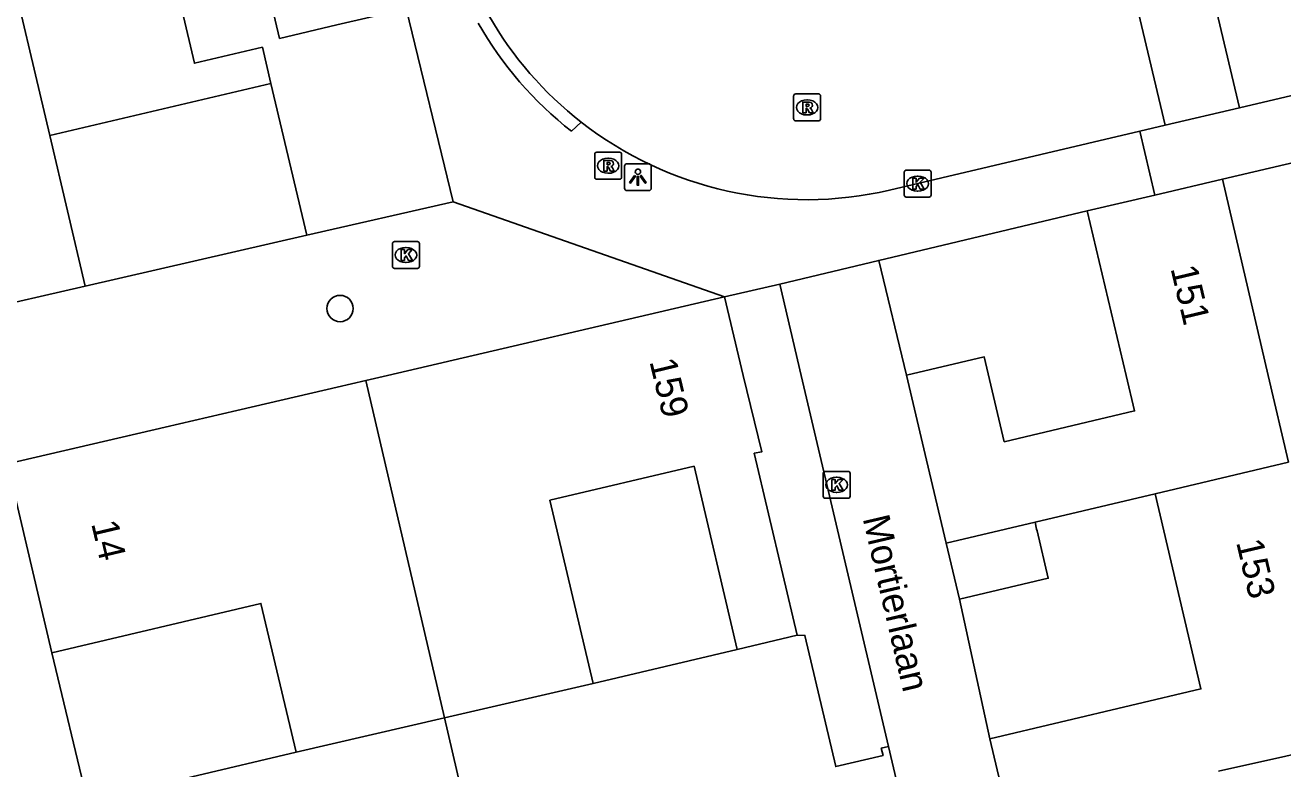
# Model space of a CAD drawing. Extents: x 162990 to 165007, y 383433 to 384336.
# Drawn here: x 164065.4 to 164112.18, y 383985.38 to 384013.01 of the extents above; entities that cross this region are included whole.
import ezdxf

# ---------------------------------------------------------------- set-up
doc = ezdxf.new("R2010")
doc.units = 0
for name, color, linetype in [('IMGEO_Boom', 7, 'Continuous'), ('IMGEO_Kolk', 7, 'Continuous'), ('IMGEO_Lichtpunt', 7, 'Continuous'), ('IMGEO_Muur', 7, 'Continuous'), ('IMGEO_Openbare_ruimte_label', 7, 'Continuous'), ('IMGEO_Pand', 7, 'Continuous'), ('IMGEO_Pand_nummerreeks', 7, 'Continuous'), ('IMGEO_Rijbaan_lokaal_open', 7, 'Continuous'), ('IMGEO_Rioolput', 7, 'Continuous'), ('IMGEO_Voetpad_open', 7, 'Continuous')]:
    doc.layers.add(name, color=color, linetype=linetype)

msp = doc.modelspace()

# ---------------------------------------------------------------- linework, layer by layer
at = {"layer": 'IMGEO_Boom'}
msp.add_circle((164077.111, 384002.483), 0.489, dxfattribs=at)
at = {"layer": 'IMGEO_Kolk'}
for p, q in [((164098.171, 384007.625), (164099.023, 384007.625)), ((164098.096, 384006.699), (164098.096, 384007.551)), ((164098.584, 384007.405), (164098.609, 384007.405)), ((164099.097, 384007.551), (164099.097, 384006.699)), ((164098.607, 384006.845), (164098.582, 384006.845)), ((164099.023, 384006.625), (164098.171, 384006.625)), ((164079.061, 384004.046), (164079.061, 384004.898)), ((164079.136, 384004.972), (164079.988, 384004.972)), ((164080.062, 384004.898), (164080.062, 384004.046)), ((164079.549, 384004.752), (164079.574, 384004.752)), ((164079.988, 384003.972), (164079.136, 384003.972)), ((164079.572, 384004.192), (164079.547, 384004.192)), ((164095.158, 383996.431), (164096.01, 383996.431)), ((164095.083, 383995.505), (164095.083, 383996.357)), ((164095.571, 383996.211), (164095.596, 383996.211)), ((164096.084, 383996.357), (164096.084, 383995.505)), ((164095.594, 383995.651), (164095.569, 383995.651)), ((164096.01, 383995.431), (164095.158, 383995.431))]:
    msp.add_line(p, q, dxfattribs=at)
for points in [[(164098.171, 384007.625), (164099.023, 384007.625)], [(164098.096, 384006.699), (164098.096, 384007.551)], [(164098.417, 384007.325), (164098.54, 384007.325), (164098.54, 384007.174), (164098.67, 384007.325), (164098.834, 384007.325), (164098.688, 384007.174), (164098.841, 384006.925), (164098.689, 384006.925), (164098.604, 384007.089), (164098.54, 384007.022), (164098.54, 384006.925), (164098.417, 384006.925), (164098.417, 384007.325)], [(164099.097, 384007.551), (164099.097, 384006.699)], [(164099.023, 384006.625), (164098.171, 384006.625)], [(164079.061, 384004.046), (164079.061, 384004.898)], [(164079.136, 384004.972), (164079.988, 384004.972)], [(164080.062, 384004.898), (164080.062, 384004.046)], [(164079.382, 384004.672), (164079.505, 384004.672), (164079.505, 384004.521), (164079.635, 384004.672), (164079.799, 384004.672), (164079.653, 384004.521), (164079.806, 384004.272), (164079.654, 384004.272), (164079.569, 384004.436), (164079.505, 384004.369), (164079.505, 384004.272), (164079.382, 384004.272), (164079.382, 384004.672)], [(164079.988, 384003.972), (164079.136, 384003.972)], [(164095.158, 383996.431), (164096.01, 383996.431)], [(164095.083, 383995.505), (164095.083, 383996.357)], [(164095.404, 383996.131), (164095.527, 383996.131), (164095.527, 383995.98), (164095.657, 383996.131), (164095.821, 383996.131), (164095.675, 383995.98), (164095.828, 383995.731), (164095.676, 383995.731), (164095.591, 383995.895), (164095.527, 383995.828), (164095.527, 383995.731), (164095.404, 383995.731), (164095.404, 383996.131)], [(164096.084, 383996.357), (164096.084, 383995.505)], [(164096.01, 383995.431), (164095.158, 383995.431)]]:
    msp.add_lwpolyline(points, dxfattribs=at)
for centre, start, end in [((164098.173, 384007.549), 91.552, 178.448), ((164098.173, 384007.549), 91.552, 178.448), ((164099.021, 384007.549), 1.552, 88.448), ((164099.021, 384007.549), 1.552, 88.448), ((164098.173, 384006.701), 181.552, 268.448), ((164098.173, 384006.701), 181.552, 268.448), ((164099.021, 384006.701), 271.552, 358.448), ((164099.021, 384006.701), 271.552, 358.448), ((164079.138, 384004.896), 91.552, 178.448), ((164079.138, 384004.896), 91.552, 178.448), ((164079.986, 384004.896), 1.552, 88.448), ((164079.986, 384004.896), 1.552, 88.448), ((164079.138, 384004.048), 181.552, 268.448), ((164079.138, 384004.048), 181.552, 268.448), ((164079.986, 384004.048), 271.552, 358.448), ((164079.986, 384004.048), 271.552, 358.448), ((164095.16, 383996.355), 91.552, 178.448), ((164095.16, 383996.355), 91.552, 178.448), ((164096.008, 383996.355), 1.552, 88.448), ((164096.008, 383996.355), 1.552, 88.448), ((164095.16, 383995.507), 181.552, 268.448), ((164095.16, 383995.507), 181.552, 268.448), ((164096.008, 383995.507), 271.552, 358.448), ((164096.008, 383995.507), 271.552, 358.448)]:
    msp.add_arc(centre, 0.0765, start, end, dxfattribs=at)
for centre, major_axis, ratio, start_param, end_param in [((164098.583, 384007.125), (-0.387, 0.002), 0.722429, 4.712389, 7.853982), ((164098.608, 384007.125), (-0.39, 0.002), 0.717154, 1.570796, 4.712389), ((164079.548, 384004.472), (-0.387, 0.002), 0.722429, 4.712389, 7.853982), ((164079.573, 384004.472), (-0.39, 0.002), 0.717154, 1.570796, 4.712389), ((164095.57, 383995.931), (-0.387, 0.002), 0.722429, 4.712389, 7.853982), ((164095.595, 383995.931), (-0.39, 0.002), 0.717154, 1.570796, 4.712389)]:
    msp.add_ellipse(centre, major_axis=major_axis, ratio=ratio, start_param=start_param, end_param=end_param, dxfattribs=at)
at = {"layer": 'IMGEO_Lichtpunt'}
for p, q in [((164087.692, 384007.769), (164087.692, 384006.962)), ((164087.692, 384007.769), (164087.692, 384006.962)), ((164088.594, 384007.864), (164087.786, 384007.864)), ((164088.594, 384007.864), (164087.786, 384007.864)), ((164088.688, 384006.962), (164088.688, 384007.769)), ((164088.688, 384006.962), (164088.688, 384007.769)), ((164087.786, 384006.868), (164088.594, 384006.868)), ((164087.786, 384006.868), (164088.594, 384006.868))]:
    msp.add_line(p, q, dxfattribs=at)
for points in [[(164088.066, 384007.433), (164088.105, 384007.405), (164087.917, 384007.143), (164087.879, 384007.17), (164088.066, 384007.433)], [(164088.168, 384007.385), (164088.215, 384007.385), (164088.215, 384007.063), (164088.168, 384007.063), (164088.168, 384007.385)], [(164088.278, 384007.405), (164088.316, 384007.432), (164088.503, 384007.17), (164088.464, 384007.142), (164088.278, 384007.405)]]:
    msp.add_lwpolyline(points, dxfattribs=at)
msp.add_circle((164088.191, 384007.567), 0.0994, dxfattribs=at)
for centre, start, end in [((164087.786, 384007.769), 90, 180), ((164087.786, 384007.769), 90, 180), ((164088.594, 384007.769), 0, 90), ((164088.594, 384007.769), 0, 90), ((164087.786, 384006.962), 180, 270), ((164087.786, 384006.962), 180, 270), ((164088.594, 384006.962), 270, 0), ((164088.594, 384006.962), 270, 360)]:
    msp.add_arc(centre, 0.0946, start, end, dxfattribs=at)
at = {"layer": 'IMGEO_Muur'}
for points in [[(164075.872, 384005.205), (164081.313, 384006.451)], [(164098.181, 384000.002), (164097.152, 384004.269), (164104.901, 384006.108)]]:
    msp.add_lwpolyline(points, dxfattribs=at)
at = {"layer": 'IMGEO_Pand'}
for points in [[(164077.951, 384020.558), (164077.685, 384020.496), (164079.312, 384013.565), (164076.994, 384013.021), (164074.86, 384012.52), (164074.278, 384014.997), (164076.412, 384015.498), (164075.351, 384020.02), (164070.012, 384018.766), (164071.695, 384011.597), (164074.221, 384012.196), (164074.539, 384010.849)], [(164064.618, 384016.115), (164066.311, 384008.919)], [(164066.311, 384008.919), (164074.539, 384010.849)], [(164074.539, 384010.849), (164075.872, 384005.205)], [(164067.628, 384003.317), (164066.311, 384008.919)], [(164116.996, 384008.942), (164114.969, 384008.467), (164109.935, 384007.288)], [(164109.935, 384007.288), (164107.418, 384006.698)], [(164109.935, 384007.288), (164111.633, 384000), (164112.386, 383996.77)], [(164107.418, 384006.698), (164104.901, 384006.108)], [(164104.901, 384006.108), (164106.353, 384000), (164106.667, 383998.678), (164101.815, 383997.533), (164101.071, 384000.684), (164098.181, 384000.002)], [(164075.872, 384005.205), (164067.628, 384003.317)], [(164063.508, 384002.373), (164067.628, 384003.317)], [(164091.409, 384002.913), (164078.882, 384000), (164078.072, 383999.812)], [(164094.115, 383990.341), (164092.52, 383997.105), (164092.797, 383997.156), (164092.111, 384000), (164091.409, 384002.913)], [(164064.737, 383996.711), (164078.072, 383999.812)], [(164078.072, 383999.812), (164080.991, 383987.268)], [(164099.655, 383993.76), (164098.925, 383996.851), (164098.181, 384000.002)], [(164066.393, 383989.692), (164064.737, 383996.711)], [(164086.522, 383988.549), (164084.915, 383995.359), (164090.278, 383996.624), (164091.885, 383989.815)], [(164112.386, 383996.77), (164107.426, 383995.594)], [(164107.426, 383995.594), (164109.136, 383988.346), (164101.282, 383986.493)], [(164107.426, 383995.594), (164102.963, 383994.541)], [(164102.963, 383994.541), (164099.655, 383993.76)], [(164100.147, 383991.677), (164103.455, 383992.457), (164103.038, 383994.223), (164103.023, 383994.287), (164102.963, 383994.541)], [(164099.655, 383993.76), (164099.715, 383993.506), (164100.147, 383991.677)], [(164066.393, 383989.692), (164074.169, 383991.527), (164075.475, 383985.991)], [(164091.885, 383989.815), (164094.115, 383990.341)], [(164097.507, 383986.21), (164097.245, 383986.149), (164097.31, 383985.877), (164095.55, 383985.462), (164094.4, 383990.333), (164094.115, 383990.341)], [(164091.885, 383989.815), (164086.522, 383988.549)], [(164080.991, 383987.268), (164086.522, 383988.549)], [(164080.991, 383987.268), (164075.475, 383985.991)], [(164083.905, 383974.741), (164080.991, 383987.268)], [(164097.507, 383986.21), (164099.327, 383978.491)], [(164101.282, 383986.493), (164101.999, 383983.454)], [(164109.789, 383985.292), (164114.799, 383986.411)], [(164075.475, 383985.991), (164067.723, 383984.162)]]:
    msp.add_lwpolyline(points, dxfattribs=at)
at = {"layer": 'IMGEO_Rijbaan_lokaal_open'}
for points in [[(164110.566, 384009.945), (164168.617, 384023.604)], [(164110.566, 384009.945), (164108.936, 384016.852)], [(164107.802, 384009.295), (164106.172, 384016.2)], [(164107.802, 384009.295), (164110.566, 384009.945)], [(164097.547, 384006.882), (164106.859, 384009.073)], [(164106.859, 384009.073), (164107.802, 384009.295)]]:
    msp.add_lwpolyline(points, dxfattribs=at)
for centre, radius, start, end in [((164094.332, 384020.037), 13.452, 209.6926, 232.1735), ((164094.462, 384020.147), 13.619, 232.021, 283.0908)]:
    msp.add_arc(centre, radius, start, end, dxfattribs=at)
at = {"layer": 'IMGEO_Rioolput'}
for p, q in [((164094.059, 384010.456), (164094.911, 384010.456)), ((164093.984, 384009.53), (164093.984, 384010.382)), ((164094.472, 384010.236), (164094.497, 384010.236)), ((164094.985, 384010.382), (164094.985, 384009.53)), ((164094.495, 384009.676), (164094.47, 384009.676)), ((164094.911, 384009.456), (164094.059, 384009.456)), ((164086.583, 384007.364), (164086.583, 384008.216)), ((164086.658, 384008.29), (164087.51, 384008.29)), ((164087.071, 384008.07), (164087.096, 384008.07)), ((164087.584, 384008.216), (164087.584, 384007.364)), ((164087.51, 384007.29), (164086.658, 384007.29)), ((164087.094, 384007.51), (164087.069, 384007.51))]:
    msp.add_line(p, q, dxfattribs=at)
for points in [[(164094.059, 384010.456), (164094.911, 384010.456)], [(164093.984, 384009.53), (164093.984, 384010.382)], [(164094.573, 384010.154), (164094.321, 384010.156), (164094.321, 384009.756)], [(164094.499, 384010.075), (164094.445, 384010.075), (164094.445, 384009.994)], [(164094.445, 384009.994), (164094.497, 384009.994)], [(164094.985, 384010.382), (164094.985, 384009.53)], [(164094.321, 384009.756), (164094.445, 384009.756), (164094.445, 384009.918), (164094.456, 384009.918)], [(164094.503, 384009.889), (164094.574, 384009.756), (164094.714, 384009.756), (164094.649, 384009.882)], [(164094.911, 384009.456), (164094.059, 384009.456)], [(164086.583, 384007.364), (164086.583, 384008.216)], [(164086.658, 384008.29), (164087.51, 384008.29)], [(164087.584, 384008.216), (164087.584, 384007.364)], [(164087.172, 384007.988), (164086.92, 384007.99), (164086.92, 384007.59)], [(164086.92, 384007.59), (164087.044, 384007.59), (164087.044, 384007.752), (164087.055, 384007.752)], [(164087.098, 384007.909), (164087.044, 384007.909), (164087.044, 384007.828)], [(164087.044, 384007.828), (164087.096, 384007.828)], [(164087.102, 384007.723), (164087.173, 384007.59), (164087.313, 384007.59), (164087.248, 384007.716)], [(164087.51, 384007.29), (164086.658, 384007.29)]]:
    msp.add_lwpolyline(points, dxfattribs=at)
for centre, radius, start, end in [((164094.061, 384010.38), 0.0765, 91.552, 178.448), ((164094.061, 384010.38), 0.0765, 91.552, 178.448), ((164094.909, 384010.38), 0.0765, 1.552, 88.448), ((164094.909, 384010.38), 0.0765, 1.552, 88.448), ((164094.481, 384010.183), 0.19, 274.7715, 282.9687), ((164094.505, 384009.979), 0.0964, 77.0061, 93.1865), ((164094.519, 384010.036), 0.0378, 276.6634, 79.6772), ((164094.572, 384010.044), 0.109, 350.3612, 89.416), ((164094.57, 384010.044), 0.112, 277.5842, 350.9817), ((164094.061, 384009.532), 0.0765, 181.552, 268.448), ((164094.061, 384009.532), 0.0765, 181.552, 268.448), ((164094.455, 384009.865), 0.0533, 26.0293, 88.6989), ((164094.554, 384009.829), 0.108, 29.5134, 73.7905), ((164094.909, 384009.532), 0.0765, 271.552, 358.448), ((164094.909, 384009.532), 0.0765, 271.552, 358.448), ((164086.66, 384008.214), 0.0765, 91.552, 178.448), ((164086.66, 384008.214), 0.0765, 91.552, 178.448), ((164087.508, 384008.214), 0.0765, 1.552, 88.448), ((164087.508, 384008.214), 0.0765, 1.552, 88.448), ((164087.054, 384007.699), 0.0533, 26.0293, 88.6989), ((164087.08, 384008.017), 0.19, 274.7715, 282.9687), ((164087.104, 384007.813), 0.0964, 77.0061, 93.1865), ((164087.118, 384007.87), 0.0378, 276.6634, 79.6772), ((164087.171, 384007.878), 0.109, 350.3612, 89.416), ((164087.169, 384007.878), 0.112, 277.5842, 350.9817), ((164087.153, 384007.663), 0.108, 29.5134, 73.7905), ((164086.66, 384007.366), 0.0765, 181.552, 268.448), ((164086.66, 384007.366), 0.0765, 181.552, 268.448), ((164087.508, 384007.366), 0.0765, 271.552, 358.448), ((164087.508, 384007.366), 0.0765, 271.552, 358.448)]:
    msp.add_arc(centre, radius, start, end, dxfattribs=at)
for centre, major_axis, ratio, start_param, end_param in [((164094.471, 384009.956), (-0.387, 0.002), 0.722429, 4.712389, 7.853982), ((164094.496, 384009.956), (-0.39, 0.002), 0.717154, 1.570796, 4.712389), ((164087.07, 384007.79), (-0.387, 0.002), 0.722429, 4.712389, 7.853982), ((164087.095, 384007.79), (-0.39, 0.002), 0.717154, 1.570796, 4.712389)]:
    msp.add_ellipse(centre, major_axis=major_axis, ratio=ratio, start_param=start_param, end_param=end_param, dxfattribs=at)
at = {"layer": 'IMGEO_Voetpad_open'}
for points in [[(164081.313, 384006.451), (164079.574, 384013.63), (164077.951, 384020.558)], [(164086.082, 384009.412), (164085.725, 384009.069)], [(164107.418, 384006.698), (164106.859, 384009.073)], [(164075.872, 384005.205), (164081.313, 384006.451)], [(164081.313, 384006.451), (164091.409, 384002.913)], [(164097.152, 384004.269), (164104.901, 384006.108)], [(164097.152, 384004.269), (164093.474, 384003.388)], [(164098.181, 384000.002), (164097.152, 384004.269)], [(164091.409, 384002.913), (164093.474, 384003.388)], [(164093.474, 384003.388), (164094.269, 384000), (164097.507, 383986.21)], [(164100.147, 383991.677), (164101.282, 383986.493)], [(164067.723, 383984.162), (164066.393, 383989.692)]]:
    msp.add_lwpolyline(points, dxfattribs=at)
msp.add_arc((164094.265, 384019.967), 13.846, 209.7725, 231.9162, dxfattribs=at)

# ---------------------------------------------------------------- texts
at = {"layer": 'IMGEO_Openbare_ruimte_label'}
msp.add_text('Mortierlaan', height=1, rotation=283.1749, dxfattribs=at).set_placement((164096.546, 383994.689))
at = {"layer": 'IMGEO_Pand_nummerreeks'}
for s, rotation, p in [('151', 283.3726, (164107.997, 384003.977)), ('159', 283.5552, (164088.614, 384000.519)), ('14', 283.2751, (164067.85, 383994.496)), ('153', 283.2749, (164110.438, 383993.802))]:
    msp.add_text(s, height=1, rotation=rotation, dxfattribs=at).set_placement(p)

doc.saveas('drawing.dxf')
